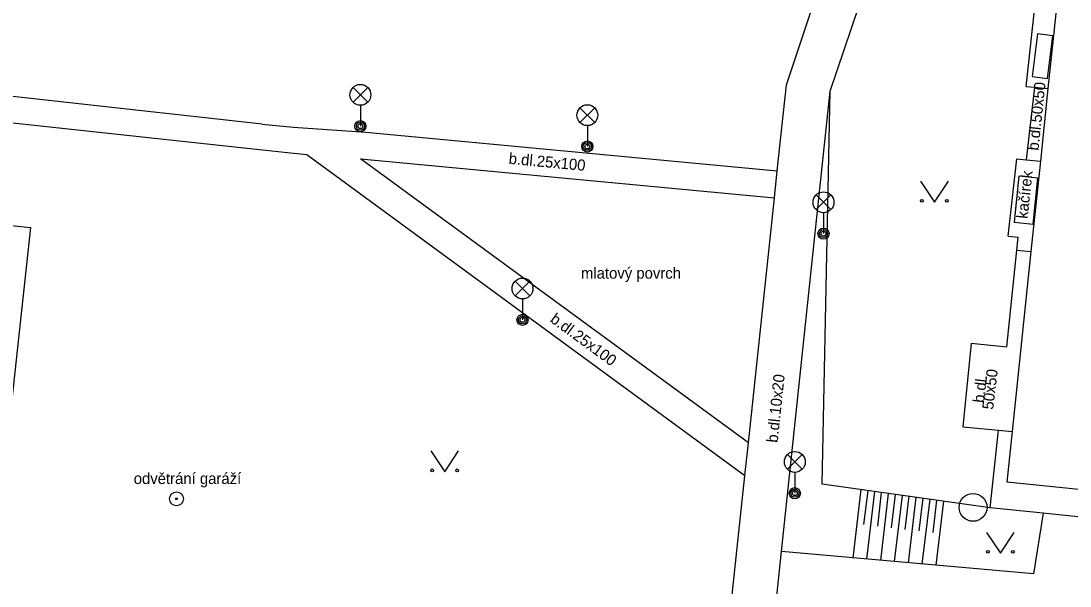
# Model space of a CAD drawing. Extents: x -598233 to -596890, y -1157848 to -1156431.
# Drawn here: x -597747.98 to -597710.26, y -1156817.51 to -1156797.2 of the extents above; entities that cross this region are included whole.
import ezdxf

# ---------------------------------------------------------------- set-up
doc = ezdxf.new("R2010")
doc.units = 0
for name, color, linetype in [('Level 11', 7, 'Continuous'), ('Level 14', 7, 'Continuous'), ('Level 15', 7, 'Continuous'), ('Level 25', 7, 'Continuous'), ('Level 26', 7, 'Continuous'), ('Level 27', 7, 'Continuous'), ('Level 33', 7, 'Continuous'), ('Level 36', 7, 'Continuous'), ('Level 40', 7, 'Continuous'), ('Level 42', 7, 'Continuous'), ('Level 5', 7, 'Continuous')]:
    doc.layers.add(name, color=color, linetype=linetype)

msp = doc.modelspace()

# ---------------------------------------------------------------- linework, layer by layer
at = {"layer": 'Level 11'}
for points in [[(-597720.46, -1156799.49), (-597718.7, -1156794.2)], [(-597711.84, -1156799.55), (-597711.32, -1156794.72)], [(-597718.89, -1156799.72), (-597717.35, -1156795.18)], [(-597739.31, -1156800.91), (-597761.36, -1156798.46)], [(-597761.48, -1156799.43), (-597739.41, -1156801.82), (-597738.29, -1156801.94)], [(-597720.79, -1156802.58), (-597720.46, -1156799.49)], [(-597721.42, -1156823.69), (-597720.64, -1156816.27), (-597718.89, -1156799.72)], [(-597711.84, -1156799.55), (-597711.54, -1156799.58), (-597711.06, -1156799.63)], [(-597711.54, -1156799.58), (-597711.84, -1156802.19)], [(-597739.31, -1156800.91), (-597738.19, -1156801.01)], [(-597738.19, -1156801.01), (-597735.58, -1156801.19), (-597720.79, -1156802.58)], [(-597738.29, -1156801.94), (-597737.71, -1156802), (-597721.96, -1156813.53)], [(-597721.83, -1156812.36), (-597735.78, -1156802.15), (-597720.89, -1156803.55)], [(-597712.49, -1156804.93), (-597712.18, -1156802.15)], [(-597712.18, -1156802.15), (-597711.84, -1156802.19), (-597711.33, -1156802.24)], [(-597720.89, -1156803.55), (-597720.79, -1156802.58)], [(-597721.83, -1156812.36), (-597720.89, -1156803.55)], [(-597750.13, -1156804.37), (-597749.61, -1156804.42), (-597747.64, -1156804.62)], [(-597747.64, -1156804.62), (-597748.31, -1156810.82)], [(-597712.54, -1156808.91), (-597712.18, -1156805.43), (-597712.13, -1156804.97)], [(-597712.49, -1156804.93), (-597712.13, -1156804.97)], [(-597712.18, -1156805.43), (-597711.67, -1156805.48)], [(-597713.82, -1156808.78), (-597714.12, -1156811.78)], [(-597713.82, -1156808.78), (-597712.54, -1156808.91)], [(-597714.12, -1156811.78), (-597712.84, -1156811.9)], [(-597713.14, -1156814.69), (-597712.84, -1156811.9)], [(-597712.84, -1156811.9), (-597712.35, -1156811.95)], [(-597721.96, -1156813.54), (-597721.96, -1156813.53), (-597721.83, -1156812.36)], [(-597723.02, -1156823.52), (-597722.92, -1156822.54), (-597721.96, -1156813.54)], [(-597711.23, -1156814.89), (-597713.14, -1156814.69)], [(-597693.77, -1156816.73), (-597711.23, -1156814.89)]]:
    msp.add_lwpolyline(points, dxfattribs=at)
at = {"layer": 'Level 14'}
for points in [[(-597719.18, -1156813.85), (-597718.89, -1156799.72)], [(-597713.14, -1156814.69), (-597719.18, -1156813.85)], [(-597711.23, -1156814.89), (-597711.58, -1156817.07)], [(-597711.58, -1156817.07), (-597720.64, -1156816.27)]]:
    msp.add_lwpolyline(points, dxfattribs=at)
at = {"layer": 'Level 15'}
for points in [[(-597717.79, -1156814.04), (-597718.08, -1156816.5)], [(-597717.54, -1156814.08), (-597717.69, -1156815.3)], [(-597717.29, -1156814.11), (-597717.58, -1156816.54)], [(-597717.05, -1156814.15), (-597717.19, -1156815.36)], [(-597716.8, -1156814.18), (-597717.08, -1156816.59)], [(-597716.55, -1156814.22), (-597716.69, -1156815.41)], [(-597716.3, -1156814.25), (-597716.59, -1156816.63)], [(-597716.06, -1156814.28), (-597716.2, -1156815.47)], [(-597715.81, -1156814.32), (-597716.09, -1156816.67)], [(-597715.56, -1156814.35), (-597715.7, -1156815.52)], [(-597715.31, -1156814.39), (-597715.59, -1156816.72)], [(-597715.07, -1156814.42), (-597715.2, -1156815.58)], [(-597714.82, -1156814.46), (-597715.09, -1156816.76)]]:
    msp.add_lwpolyline(points, dxfattribs=at)
at = {"layer": 'Level 25'}
for radius in [0.25, 0.0303]:
    msp.add_circle((-597742.39, -1156814.37), radius, dxfattribs=at)
at = {"layer": 'Level 26'}
for points in [[(-597711.43, -1156797.66), (-597711.63, -1156799.2)], [(-597710.88, -1156797.73), (-597711.43, -1156797.66)], [(-597711.08, -1156799.27), (-597710.88, -1156797.73)], [(-597711.63, -1156799.2), (-597711.08, -1156799.27)], [(-597712.1, -1156802.78), (-597712.27, -1156804.43)], [(-597711.42, -1156802.85), (-597712.1, -1156802.78)], [(-597711.59, -1156804.5), (-597711.42, -1156802.85)], [(-597712.27, -1156804.43), (-597711.59, -1156804.5)]]:
    msp.add_lwpolyline(points, dxfattribs=at)
at = {"layer": 'Level 27'}
msp.add_circle((-597713.75, -1156814.68), 0.5, dxfattribs=at)
at = {"layer": 'Level 33'}
for p, q in [((-597736.045, -1156800.12), (-597735.515, -1156799.59)), ((-597736.045, -1156799.59), (-597735.515, -1156800.12)), ((-597735.78, -1156800.23), (-597735.78, -1156800.98)), ((-597727.885, -1156800.85), (-597727.355, -1156800.32)), ((-597727.885, -1156800.32), (-597727.355, -1156800.85)), ((-597727.62, -1156800.96), (-597727.62, -1156801.71)), ((-597719.395, -1156803.98), (-597718.865, -1156803.45)), ((-597719.395, -1156803.45), (-597718.865, -1156803.98)), ((-597719.13, -1156804.09), (-597719.13, -1156804.84)), ((-597730.215, -1156807.08), (-597729.685, -1156806.55)), ((-597730.215, -1156806.55), (-597729.685, -1156807.08)), ((-597729.95, -1156807.19), (-597729.95, -1156807.94)), ((-597720.425, -1156813.31), (-597719.895, -1156812.78)), ((-597720.425, -1156812.78), (-597719.895, -1156813.31)), ((-597720.16, -1156813.42), (-597720.16, -1156814.17))]:
    msp.add_line(p, q, dxfattribs=at)
for centre, radius in [((-597735.78, -1156799.855), 0.375), ((-597727.62, -1156800.585), 0.375), ((-597735.78, -1156800.98), 0.2), ((-597735.78, -1156800.98), 0.1445), ((-597735.78, -1156800.98), 0.0876), ((-597727.62, -1156801.71), 0.2), ((-597727.62, -1156801.71), 0.1445), ((-597727.62, -1156801.71), 0.0876), ((-597719.13, -1156803.715), 0.375), ((-597719.13, -1156804.84), 0.2), ((-597719.13, -1156804.84), 0.1445), ((-597719.13, -1156804.84), 0.0876), ((-597729.95, -1156806.815), 0.375), ((-597729.95, -1156807.94), 0.2), ((-597729.95, -1156807.94), 0.1445), ((-597729.95, -1156807.94), 0.0876), ((-597720.16, -1156813.045), 0.375), ((-597720.16, -1156814.17), 0.2), ((-597720.16, -1156814.17), 0.1445), ((-597720.16, -1156814.17), 0.0876)]:
    msp.add_circle(centre, radius, dxfattribs=at)
at = {"layer": 'Level 36'}
for points in [[(-597715.64, -1156802.96), (-597715.14, -1156803.71), (-597714.64, -1156802.96)], [(-597733.25, -1156812.65), (-597732.75, -1156813.4), (-597732.25, -1156812.65)], [(-597713.27, -1156815.58), (-597712.77, -1156816.33), (-597712.27, -1156815.58)]]:
    msp.add_lwpolyline(points, dxfattribs=at)
for centre in [(-597715.5902, -1156803.6598), (-597714.6908, -1156803.6598), (-597733.2002, -1156813.3498), (-597732.3008, -1156813.3498), (-597713.2202, -1156816.2798), (-597712.3208, -1156816.2798)]:
    msp.add_circle(centre, 0.05, dxfattribs=at)
at = {"layer": 'Level 5'}
for points in [[(-597692.14, -1156797.22), (-597695.76, -1156796.85), (-597695.78, -1156796.85), (-597710.61, -1156795.35), (-597711.06, -1156799.63), (-597711.33, -1156802.24), (-597711.67, -1156805.48), (-597712.35, -1156811.95), (-597712.54, -1156813.77)], [(-597694.06, -1156815.65), (-597712.54, -1156813.77)]]:
    msp.add_lwpolyline(points, dxfattribs=at)

# ---------------------------------------------------------------- texts
at = {"layer": 'Level 40'}
for s, height, rotation, p in [('b.dl.50x50', 0.4, 84, (-597711.4, -1156801.87)), ('b.dl.25x100', 0.399996, 354.6215, (-597730.46, -1156802.33)), ('kačírek', 0.4, 84, (-597711.79, -1156804.32)), ('b.dl.25x100', 0.399996, 323.79962, (-597728.99, -1156807.99)), ('b.dl.10x20', 0.4, 83.97482, (-597720.78, -1156812.37)), ('b.dl.', 0.4, 83.26952, (-597713.36, -1156810.94)), ('50x50', 0.4, 83.26952, (-597713.03, -1156811.18))]:
    msp.add_text(s, height=height, rotation=rotation, dxfattribs=at).set_placement(p)
msp.add_text('mlatový povrch', height=0.399996, dxfattribs=at).set_placement((-597727.85, -1156806.46))
at = {"layer": 'Level 42'}
msp.add_text('odvětrání garáží', height=0.4, dxfattribs=at).set_placement((-597743.93, -1156813.84))

doc.saveas('drawing.dxf')
